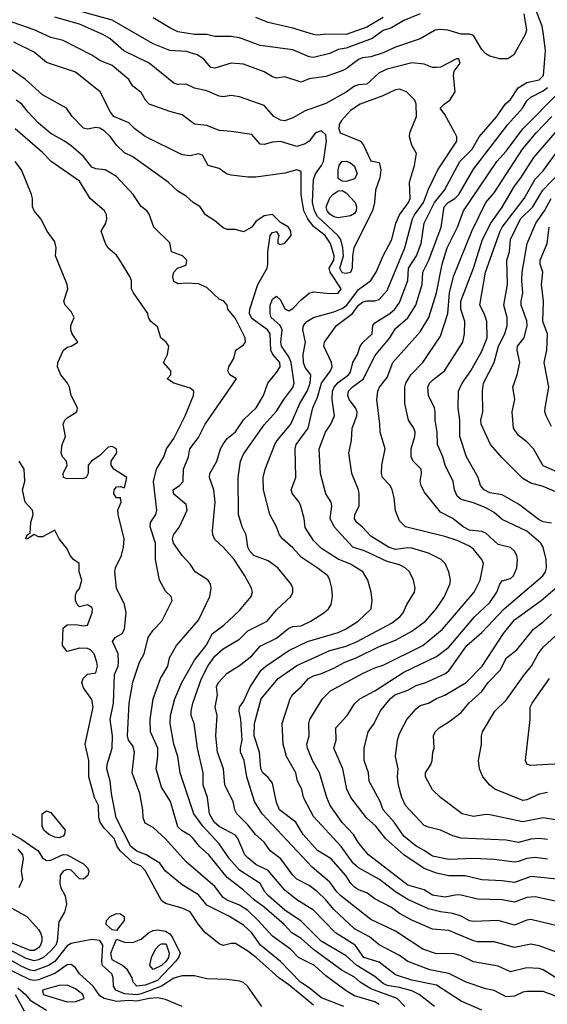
# Model space of a CAD drawing. Header units: metres. Extents: x -51132 to -49532, y -231222 to -229437.
# Tile 311 of 334: x -49750 to -49686, y -230081 to -229961. Entities that reach past the tile are written whole.
import ezdxf

# ---------------------------------------------------------------- set-up
doc = ezdxf.new("R2010")
doc.units = ezdxf.units.M
doc.layers.add('CONTOUR_INDEX', color=1, linetype='Continuous')
doc.layers.add('CONTOUR_INTER', color=3, linetype='Continuous')

msp = doc.modelspace()

# ---------------------------------------------------------------- linework, layer by layer
at = {"layer": 'CONTOUR_INDEX'}
for points, elevation in [([(-49701.09, -229960.76), (-49703.08, -229961.59), (-49704.58, -229962.48), (-49705.58, -229962.8), (-49706.93, -229963.76), (-49710.08, -229964.94), (-49711.08, -229965.12), (-49712.08, -229965.58), (-49714.08, -229966.09), (-49714.58, -229966.01), (-49716.58, -229965.16), (-49720.58, -229964.6), (-49723.08, -229963.67), (-49724.08, -229963.53), (-49726.08, -229963.53), (-49727.08, -229963.29), (-49728.58, -229963.27), (-49730.58, -229962.94), (-49731.58, -229962.48), (-49733.58, -229961.23)], 35), ([(-49699.32, -230081.76), (-49701.21, -230080.26), (-49702.08, -230079.84), (-49703.58, -230079.41), (-49705.08, -230079.19), (-49705.58, -230078.95), (-49706.58, -230078.08), (-49708.77, -230076.76), (-49710.08, -230075.56), (-49713.13, -230073.76), (-49715.58, -230071.33), (-49717.58, -230069.98), (-49719.55, -230068.26), (-49719.99, -230067.76), (-49720.58, -230066.74), (-49723.08, -230065.11), (-49724.31, -230063.76), (-49725.58, -230061.93), (-49727.53, -230059.76), (-49728.63, -230058.26), (-49730.31, -230053.26), (-49730.59, -230051.26), (-49731.07, -230049.76), (-49731.54, -230047.26), (-49731.5, -230046.26), (-49730.94, -230044.26), (-49730.09, -230042.26), (-49728.58, -230039.54), (-49727.15, -230037.76), (-49726.38, -230036.26), (-49724.99, -230035.26), (-49723.08, -230033.49), (-49721.67, -230031.76), (-49721.51, -230031.26), (-49721.63, -230030.76), (-49722.42, -230029.26), (-49723.73, -230027.26), (-49725.08, -230025.75), (-49726.08, -230024.83), (-49726.34, -230024.26), (-49726.38, -230023.76), (-49726.03, -230020.26), (-49726.21, -230018.76), (-49726.72, -230017.26), (-49726.7, -230016.76), (-49725.85, -230015.26), (-49725.38, -230013.76), (-49725.08, -230013.2), (-49724.58, -230012.5), (-49723.58, -230011.69), (-49722.58, -230010.25), (-49721.06, -230008.76), (-49720.14, -230007.26), (-49719.64, -230005.76), (-49718.58, -230004.49), (-49718.14, -230003.76), (-49718.18, -230003.26), (-49719.03, -230002.26), (-49719.27, -230001.76), (-49719.35, -229999.76), (-49719.67, -229999.26), (-49721.58, -229997.88), (-49721.86, -229997.26), (-49721.84, -229996.76), (-49720.85, -229993.76), (-49719.72, -229991.76), (-49719.62, -229991.26), (-49719.65, -229989.76), (-49719.36, -229987.76), (-49719.08, -229987.41), (-49718.58, -229987.3), (-49718.3, -229987.76), (-49718.43, -229988.26), (-49718.4, -229988.76), (-49718.08, -229988.89), (-49717.58, -229988.71), (-49716.78, -229987.76), (-49716.81, -229987.26), (-49717.12, -229986.76), (-49718.08, -229986.2), (-49719.08, -229985.22), (-49720.08, -229985.37), (-49721.08, -229986.07), (-49721.58, -229986.76), (-49722.58, -229987.32), (-49723.58, -229987.05), (-49724.58, -229987.04), (-49725.08, -229986.82), (-49726.08, -229985.99), (-49727.22, -229985.26), (-49727.89, -229984.26), (-49728.72, -229983.76), (-49729.58, -229982.98), (-49730.58, -229982.39), (-49731.77, -229981.26), (-49736.08, -229978.18), (-49737.08, -229977.7), (-49738.08, -229976.76), (-49738.8, -229975.76), (-49739.58, -229975.03), (-49740.08, -229974.69), (-49740.58, -229974.62), (-49741.58, -229974.81), (-49742.08, -229974.71), (-49743.47, -229973.26), (-49744.16, -229972.26), (-49747.08, -229970.64), (-49749.14, -229968.76), (-49751.08, -229967.37)], 30), ([(-49684.08, -230072.01), (-49687.58, -230071.13), (-49688.08, -230071.2), (-49689.58, -230071.84), (-49691.58, -230071.26), (-49694.58, -230071.4), (-49695.08, -230071.29), (-49696.08, -230070.72), (-49697.08, -230070.39), (-49698.58, -230070.22), (-49700.08, -230069.84), (-49702.58, -230068.7), (-49704.08, -230067.76), (-49706.04, -230066.26), (-49708.58, -230064.86), (-49709.22, -230064.26), (-49710.71, -230062.26), (-49714.08, -230058.57), (-49715.29, -230056.26), (-49715.48, -230055.26), (-49716.01, -230054.26), (-49716.23, -230053.26), (-49717.35, -230051.26), (-49717.75, -230049.76), (-49717.89, -230047.26), (-49716.92, -230044.26), (-49716.58, -230043.67), (-49715.58, -230042.79), (-49714.69, -230041.76), (-49714.08, -230041.42), (-49713.08, -230041.17), (-49711.58, -230040.52), (-49710.26, -230039.76), (-49708.88, -230039.26), (-49706.08, -230037.85), (-49704.08, -230037.08), (-49702.08, -230036.01), (-49700.43, -230034.76), (-49699.08, -230033.25), (-49698.12, -230031.76), (-49697.46, -230030.26), (-49697.39, -230029.76), (-49697.57, -230028.76), (-49698.05, -230027.76), (-49698.53, -230027.26), (-49700.08, -230026.5), (-49702.08, -230025.87), (-49702.58, -230025.83), (-49704.08, -230026.06), (-49704.92, -230025.76), (-49707.08, -230024.42), (-49708.08, -230023.31), (-49708.81, -230022.76), (-49709.08, -230022.32), (-49709.02, -230021.76), (-49708.5, -230020.76), (-49708.49, -230019.26), (-49708.58, -230018.76), (-49709.4, -230016.76), (-49709.75, -230014.26), (-49709.45, -230012.76), (-49709.35, -230011.26), (-49708.81, -230009.76), (-49708.76, -230009.26), (-49708.97, -230008.76), (-49709.71, -230007.76), (-49709.87, -230007.26), (-49709.79, -230006.76), (-49709.36, -230006.26), (-49707.99, -230005.26), (-49706.58, -230002.44), (-49704.77, -230000.26), (-49704.08, -229999.09), (-49702.58, -229997.81), (-49701.6, -229996.26), (-49700.82, -229993.76), (-49700.76, -229992.26), (-49700, -229990.76), (-49698.51, -229986.76), (-49698.14, -229984.26), (-49697.68, -229983.76), (-49696.87, -229983.26), (-49696.37, -229982.76), (-49694.58, -229979.67), (-49690.39, -229974.26), (-49688.61, -229972.26), (-49688.08, -229971.38), (-49687.58, -229970.91), (-49686.08, -229970.14), (-49685.58, -229969.74)], 35), ([(-49684.08, -230019.23), (-49686.08, -230018.36), (-49687.58, -230017.96), (-49688.58, -230017.4), (-49691.08, -230014.89), (-49692.5, -230013.26), (-49693.65, -230010.76), (-49693.68, -230010.26), (-49693.44, -230009.26), (-49693.48, -230006.76), (-49693.35, -230005.76), (-49692.05, -230003.26), (-49691.55, -230001.26), (-49690.77, -229999.76), (-49690.48, -229998.76), (-49690.46, -229997.76), (-49690.87, -229996.26), (-49690.44, -229993.76), (-49690.51, -229990.76), (-49690.2, -229989.76), (-49690.07, -229988.26), (-49688.87, -229985.76), (-49687.35, -229984.26), (-49686.13, -229982.26), (-49684.08, -229980.08)], 40), ([(-49683.08, -230059.24), (-49686.08, -230058.76), (-49688.58, -230059.23), (-49692.58, -230058.39), (-49693.08, -230058.33), (-49694.58, -230058.59), (-49695.94, -230058.26), (-49698.58, -230056.26), (-49699.58, -230055.35), (-49700.43, -230053.76), (-49700.41, -230053.26), (-49699.78, -230052.26), (-49699.61, -230051.76), (-49699.54, -230050.76), (-49699.36, -230050.26), (-49699.44, -230048.76), (-49699.25, -230048.26), (-49698.75, -230047.76), (-49697.58, -230047.06), (-49696.08, -230045.9), (-49695.14, -230044.76), (-49693.58, -230043.35), (-49692.79, -230042.26), (-49691.32, -230040.76), (-49690.56, -230039.26), (-49689.3, -230038.26), (-49687.28, -230035.76), (-49686.08, -230034.87), (-49685.08, -230033.92)], 40), ([(-49720.38, -230081.76), (-49722.08, -230079.3), (-49722.58, -230078.83), (-49723.08, -230078.65), (-49724.58, -230078.45), (-49727.08, -230078.38), (-49728.58, -230078.01), (-49730.08, -230078.02), (-49731.08, -230078.29), (-49732.6, -230079.26), (-49735.08, -230080.19), (-49735.58, -230080.3), (-49737.08, -230080.19), (-49738.16, -230079.76), (-49738.45, -230079.26), (-49738.48, -230078.26), (-49738.64, -230077.76), (-49739.77, -230076.76), (-49739.84, -230076.26), (-49739.73, -230074.26), (-49740.08, -230073.68), (-49741.08, -230073.58), (-49743.58, -230074.05), (-49744.08, -230074.35), (-49745.58, -230076.27), (-49746.33, -230076.76), (-49748.08, -230077.38), (-49748.58, -230077.3), (-49749.58, -230076.85), (-49753.58, -230074.64)], 25), ([(-49750.39, -230080.26), (-49749.31, -230082.26)], 25)]:
    msp.add_lwpolyline(points, dxfattribs=dict(at, elevation=elevation))
at = {"layer": 'CONTOUR_INTER'}
for points, elevation in [([(-49688.46, -229960.76), (-49688.12, -229962.76), (-49688.29, -229963.26), (-49689.68, -229965.76), (-49690.4, -229966.26), (-49691.38, -229966.26), (-49692.58, -229965.92), (-49693.08, -229965.63), (-49693.58, -229965.11), (-49694.58, -229963.4), (-49695.08, -229963.23), (-49696.08, -229963.24), (-49697.7, -229962.76), (-49698.58, -229962.65), (-49699.24, -229962.76), (-49701.08, -229963.79), (-49704.08, -229964.81), (-49705.58, -229965.52), (-49707.08, -229965.98), (-49708.08, -229966.11), (-49708.58, -229966.32), (-49710.08, -229967.47), (-49710.58, -229967.69), (-49712.58, -229968.38), (-49714.58, -229968.66), (-49715.58, -229969.1), (-49717.58, -229968.45), (-49718.58, -229968.6), (-49719.08, -229968.44), (-49720.08, -229967.83), (-49722.58, -229966.9), (-49724.08, -229966.79), (-49726.08, -229967.4), (-49726.58, -229967.28), (-49727.45, -229966.26), (-49728.25, -229965.76), (-49729.58, -229965.36), (-49731.58, -229965.24), (-49733.58, -229964.42), (-49738.58, -229961.55), (-49743.15, -229960.26)], 34), ([(-49684.58, -230075.08), (-49686.58, -230074.35), (-49687.58, -230074.13), (-49689.58, -230074.56), (-49692.08, -230073.87), (-49694.08, -230073.85), (-49694.58, -230073.75), (-49697.58, -230072.48), (-49699.58, -230072.33), (-49702.08, -230071.23), (-49703.58, -230070.41), (-49704.58, -230069.69), (-49706.58, -230068.62), (-49707.58, -230067.88), (-49708.58, -230067.52), (-49709.08, -230067.21), (-49709.53, -230066.76), (-49710.12, -230065.76), (-49711.92, -230063.76), (-49713.58, -230062.74), (-49715.33, -230060.76), (-49716.22, -230059.26), (-49718.2, -230057.76), (-49718.58, -230056.87), (-49719.08, -230054.52), (-49719.58, -230053.83), (-49720.25, -230053.26), (-49720.5, -230052.76), (-49720.63, -230050.76), (-49721.3, -230048.76), (-49721.27, -230047.26), (-49720.46, -230044.26), (-49718.38, -230041.76), (-49716.08, -230040.19), (-49712.08, -230038.35), (-49710.08, -230037.81), (-49708.73, -230037.26), (-49704.58, -230035.01), (-49703.54, -230034.26), (-49703.14, -230033.76), (-49702.7, -230032.76), (-49701.78, -230031.26), (-49701.7, -230030.76), (-49701.9, -230029.76), (-49702.38, -230028.76), (-49702.89, -230028.26), (-49703.58, -230027.91), (-49705.08, -230027.52), (-49707.77, -230026.26), (-49709.29, -230025.76), (-49711.55, -230023.26), (-49712.02, -230022.26), (-49711.82, -230020.76), (-49711.92, -230020.26), (-49712.57, -230019.26), (-49713.21, -230016.76), (-49713.36, -230013.76), (-49712.6, -230011.76), (-49711.94, -230010.76), (-49711.51, -230009.76), (-49711.78, -230007.76), (-49711.74, -230006.76), (-49711.57, -230006.26), (-49711.08, -230005.69), (-49709.79, -230004.76), (-49709.58, -230004.45), (-49709.26, -230003.26), (-49708.72, -230002.26), (-49708.37, -230001.26), (-49708.02, -230000.76), (-49706.93, -229999.76), (-49706.84, -229998.76), (-49706.58, -229998.41), (-49704.75, -229997.26), (-49704.17, -229996.76), (-49703.58, -229995.95), (-49702.59, -229993.26), (-49702.5, -229991.76), (-49701.52, -229990.26), (-49700.95, -229988.76), (-49700.6, -229986.26), (-49699.33, -229983.76), (-49698.13, -229982.26), (-49696.26, -229978.76), (-49694.75, -229977.26), (-49693.9, -229975.76), (-49691.74, -229973.26), (-49690.71, -229971.76), (-49690.08, -229971.18), (-49689.14, -229969.76), (-49688.08, -229969.13), (-49686.58, -229968.81), (-49686.05, -229968.26), (-49685.82, -229965.26), (-49686.05, -229963.26), (-49686.23, -229962.26), (-49686.98, -229960.26)], 34), ([(-49683.58, -230080.84), (-49686.08, -230079.91), (-49688.08, -230079.92), (-49688.58, -230080.01), (-49689.58, -230080.48), (-49690.58, -230080.57), (-49692.08, -230079.8), (-49693.08, -230079.6), (-49695.46, -230078.76), (-49697.58, -230077.72), (-49699.89, -230077.26), (-49702.58, -230076.27), (-49703.58, -230075.51), (-49706.08, -230074.21), (-49707.23, -230073.26), (-49709.06, -230072.26), (-49711.58, -230069.91), (-49712.58, -230068.72), (-49713.58, -230067.77), (-49714.58, -230067.01), (-49716.08, -230066.22), (-49716.58, -230065.73), (-49718.03, -230063.76), (-49719.34, -230062.76), (-49720.08, -230061.73), (-49721.12, -230060.76), (-49722.08, -230059.58), (-49723.39, -230058.26), (-49723.66, -230057.76), (-49723.87, -230056.76), (-49724.88, -230054.76), (-49725.05, -230052.76), (-49725.76, -230050.76), (-49725.97, -230048.76), (-49725.8, -230046.26), (-49726.05, -230045.26), (-49725.76, -230043.76), (-49725.88, -230042.76), (-49725.66, -230042.26), (-49724.58, -230041.12), (-49723.08, -230040.17), (-49721.58, -230039), (-49720.58, -230037.84), (-49718.58, -230036.84), (-49717.08, -230035.64), (-49716.58, -230035.44), (-49715.58, -230035.36), (-49714.39, -230034.76), (-49712.82, -230033.76), (-49712.25, -230033.26), (-49711.91, -230032.76), (-49711.74, -230031.76), (-49711.82, -230030.76), (-49712.07, -230029.76), (-49712.34, -230029.26), (-49713.61, -230028.26), (-49715.58, -230026.97), (-49716.58, -230025.84), (-49717.86, -230024.76), (-49718.2, -230024.26), (-49718.56, -230023.26), (-49719.38, -230021.76), (-49720.14, -230018.76), (-49720.22, -230017.26), (-49719.95, -230016.26), (-49718.79, -230013.26), (-49718.51, -230012.76), (-49716.83, -230010.76), (-49715.75, -230008.26), (-49714.85, -230006.76), (-49714.48, -230005.76), (-49714.39, -230004.76), (-49715.08, -230003.85), (-49715.3, -230003.26), (-49715.32, -230002.26), (-49715.04, -230000.76), (-49715.35, -229999.26), (-49715.29, -229998.76), (-49714.89, -229998.26), (-49714.08, -229997.75), (-49711.58, -229997.08), (-49710.58, -229996.67), (-49710.02, -229996.26), (-49708.58, -229994.35), (-49707.07, -229993.26), (-49706.43, -229992.26), (-49705.58, -229990.26), (-49704.52, -229988.26), (-49704.02, -229986.26), (-49703.59, -229985.26), (-49702.5, -229983.76), (-49702.28, -229983.26), (-49702.39, -229981.26), (-49701.78, -229979.26), (-49701.54, -229977.76), (-49702.08, -229976.76), (-49702.37, -229975.76), (-49702.35, -229975.26), (-49701.51, -229973.26), (-49701.56, -229971.76), (-49701.73, -229971.26), (-49702.73, -229970.26), (-49703.58, -229969.92), (-49704.08, -229970.02), (-49705.61, -229970.76), (-49708.37, -229971.76), (-49709.58, -229972.52), (-49710.65, -229973.76), (-49710.93, -229974.26), (-49711, -229974.76), (-49710.81, -229975.26), (-49708.33, -229976.26), (-49707.96, -229976.76), (-49707.08, -229978.67), (-49706.08, -229978.89), (-49705.88, -229979.76), (-49706, -229980.76), (-49706.5, -229982.26), (-49706.65, -229983.76), (-49706.9, -229984.76), (-49709.14, -229989.26), (-49709.32, -229990.26), (-49709.34, -229991.76), (-49709.58, -229992.28), (-49710.08, -229992.42), (-49710.58, -229992.32), (-49710.87, -229991.76), (-49710.43, -229990.26), (-49710.49, -229989.26), (-49710.74, -229988.26), (-49711.09, -229987.76), (-49713.58, -229985.46), (-49713.94, -229984.76), (-49714.21, -229983.76), (-49714.08, -229980.93), (-49713.83, -229980.26), (-49713.1, -229979.26), (-49712.87, -229978.76), (-49712.49, -229976.26), (-49712.58, -229975.51), (-49713.08, -229975), (-49713.82, -229975.26), (-49714.61, -229976.26), (-49715.08, -229976.59), (-49716.08, -229976.92), (-49718.08, -229976.3), (-49719.08, -229976.39), (-49720.08, -229976.67), (-49720.58, -229976.64), (-49721.58, -229975.47), (-49724.08, -229975.09), (-49725.58, -229974.99), (-49727.08, -229974.38), (-49728.58, -229974.22), (-49730.08, -229973.07), (-49731.58, -229972.67), (-49734.08, -229971.75), (-49734.53, -229971.26), (-49735.08, -229970.33), (-49736.08, -229969.56), (-49736.58, -229968.76), (-49738.58, -229967.05), (-49740.08, -229966.46), (-49741.08, -229965.81), (-49744.58, -229964.01), (-49746.08, -229963.66), (-49748.08, -229962.71), (-49751.58, -229961.5)], 32), ([(-49684.08, -230078.52), (-49686.08, -230077.29), (-49686.58, -230077.12), (-49688.08, -230077.03), (-49690.08, -230077.53), (-49691.58, -230076.84), (-49694.58, -230076.28), (-49696.08, -230075.58), (-49697.08, -230075.29), (-49699.08, -230075.31), (-49700.76, -230074.76), (-49704.08, -230072.57), (-49707.08, -230071.13), (-49710.72, -230068.26), (-49711.23, -230067.76), (-49712.08, -230066.59), (-49714.25, -230064.76), (-49720.34, -230058.26), (-49721.25, -230056.76), (-49722.19, -230053.76), (-49722.51, -230051.76), (-49722.95, -230050.76), (-49722.98, -230050.26), (-49722.77, -230049.26), (-49722.94, -230046.76), (-49723.13, -230045.76), (-49723.07, -230045.26), (-49722.58, -230044.55), (-49721.77, -230042.76), (-49720.43, -230040.76), (-49719.88, -230040.26), (-49717.08, -230038.36), (-49714.79, -230037.26), (-49711.08, -230036.15), (-49710.19, -230035.76), (-49708.62, -230034.76), (-49707.03, -230033.26), (-49706.92, -230032.26), (-49707.03, -230031.26), (-49707.44, -230029.76), (-49708.06, -230028.76), (-49709.58, -230027.83), (-49711.08, -230027.24), (-49713.08, -230025.94), (-49714.08, -230024.94), (-49715.08, -230023.35), (-49715.2, -230022.26), (-49715.62, -230020.76), (-49715.83, -230020.26), (-49716.61, -230019.26), (-49716.8, -230018.76), (-49716.21, -230017.26), (-49716.31, -230013.76), (-49716.2, -230013.26), (-49714.72, -230011.26), (-49714.14, -230008.76), (-49713.58, -230007.47), (-49713.08, -230005.77), (-49711.98, -230004.26), (-49711.79, -230003.76), (-49711.88, -230003.26), (-49712.82, -230001.26), (-49712.73, -230000.76), (-49711.28, -229998.76), (-49709.33, -229997.26), (-49708.58, -229996.25), (-49708.08, -229995.89), (-49707.58, -229995.72), (-49706.58, -229995.73), (-49706.08, -229995.57), (-49705.08, -229994.48), (-49702.95, -229989.26), (-49702.01, -229985.76), (-49701.78, -229985.26), (-49700.65, -229983.76), (-49700.08, -229982.11), (-49698.92, -229979.76), (-49696.61, -229976.26), (-49696.6, -229975.76), (-49696.84, -229975.26), (-49698.08, -229973.01), (-49698.62, -229972.26), (-49698.16, -229971.76), (-49697.46, -229971.26), (-49696.82, -229970.26), (-49697.02, -229968.26), (-49696.94, -229967.76), (-49696.21, -229966.76), (-49696.36, -229966.26), (-49696.66, -229966.26), (-49698.58, -229967.24), (-49699.08, -229967.31), (-49699.58, -229967.28), (-49700.58, -229966.89), (-49702.08, -229966.73), (-49705.08, -229967.5), (-49706.08, -229967.96), (-49707.58, -229969.32), (-49708.58, -229969.42), (-49709.08, -229969.59), (-49710.08, -229970.29), (-49712.58, -229971.69), (-49715.08, -229972.56), (-49716.58, -229973.45), (-49717.58, -229973.78), (-49718.08, -229973.7), (-49718.9, -229973.26), (-49720.08, -229971.92), (-49723.08, -229970.89), (-49724.08, -229970.71), (-49725.08, -229970.87), (-49725.58, -229970.81), (-49727.08, -229970.16), (-49728.58, -229969.82), (-49729.58, -229969.31), (-49730.58, -229969.36), (-49731.08, -229969.22), (-49734.08, -229966.79), (-49737.16, -229965.26), (-49738.87, -229963.76), (-49739.75, -229963.26), (-49742.58, -229962), (-49745.58, -229961.18)], 33), ([(-49705.58, -229961.22), (-49707.58, -229962.38), (-49710.08, -229963.26), (-49712.58, -229963.25), (-49713.58, -229963.37), (-49714.08, -229963.29), (-49716.58, -229962.5), (-49719.58, -229961.83), (-49721.08, -229961.2)], 36), ([(-49693.58, -230082.2), (-49696.08, -230081.1), (-49699.08, -230079.16), (-49702.08, -230078.54), (-49704.08, -230077.9), (-49706.08, -230076.34), (-49707.93, -230075.76), (-49709.01, -230074.26), (-49711.38, -230072.76), (-49714.08, -230069.98), (-49716.08, -230068.76), (-49717.58, -230067.55), (-49719.58, -230065.15), (-49721.08, -230064.42), (-49722.08, -230063.62), (-49722.43, -230063.26), (-49723.28, -230061.26), (-49723.58, -230060.87), (-49725.58, -230059.8), (-49726.17, -230059.26), (-49726.74, -230058.26), (-49726.98, -230056.26), (-49727.52, -230054.76), (-49727.5, -230053.26), (-49728.2, -230050.26), (-49728.59, -230047.26), (-49728.96, -230046.26), (-49728.99, -230045.76), (-49728.76, -230044.76), (-49727.71, -230041.76), (-49726.94, -230040.26), (-49726.08, -230039.05), (-49725.08, -230038.14), (-49723.08, -230036.96), (-49722.08, -230035.94), (-49719.73, -230034.76), (-49718.58, -230033.39), (-49716.83, -230031.76), (-49716.57, -230031.26), (-49716.57, -230030.76), (-49716.8, -230030.26), (-49718.42, -230028.26), (-49719.58, -230027.42), (-49721.35, -230026.76), (-49721.83, -230026.26), (-49722.07, -230025.76), (-49722.29, -230024.26), (-49722.76, -230023.26), (-49723.19, -230021.76), (-49723.24, -230017.26), (-49722.95, -230015.26), (-49722.58, -230014.42), (-49720.08, -230010.83), (-49718.58, -230009.19), (-49717.69, -230007.76), (-49716.58, -230006.3), (-49716.43, -230005.76), (-49716.79, -230003.26), (-49717.08, -230002.55), (-49717.98, -230001.26), (-49718.04, -230000.76), (-49717.9, -229999.26), (-49718.11, -229998.76), (-49719.21, -229997.76), (-49719.34, -229997.26), (-49719.33, -229996.26), (-49719.08, -229995.53), (-49718.58, -229995.17), (-49718.08, -229995.6), (-49717.58, -229996.7), (-49717.08, -229996.95), (-49716.58, -229996.69), (-49715.58, -229995.61), (-49714.58, -229994.8), (-49714.08, -229994.64), (-49712.08, -229994.85), (-49711.08, -229994.82), (-49710.69, -229994.26), (-49712.05, -229992.26), (-49712.15, -229991.76), (-49711.6, -229990.76), (-49711.54, -229990.26), (-49712.01, -229988.76), (-49712.66, -229987.76), (-49714.08, -229986.69), (-49714.75, -229985.76), (-49715.24, -229984.76), (-49715.56, -229982.76), (-49715.58, -229979.96), (-49716.08, -229979.79), (-49717.58, -229980.16), (-49721.08, -229980.66), (-49722.08, -229980.67), (-49724.08, -229980.44), (-49724.66, -229980.26), (-49725.58, -229979.62), (-49726.91, -229979.26), (-49727.58, -229978), (-49728.08, -229977.83), (-49729.08, -229978.08), (-49730.08, -229977.93), (-49734.58, -229975.69), (-49735.83, -229974.76), (-49736.58, -229974.03), (-49738.38, -229973.26), (-49738.8, -229972.76), (-49740.05, -229970.26), (-49743.08, -229967.88), (-49746.58, -229966.67), (-49748.08, -229965.41), (-49750.58, -229964.2)], 31), ([(-49702.95, -230081.76), (-49703.88, -230080.76), (-49707.08, -230079.57), (-49708.39, -230078.76), (-49709.08, -230078.18), (-49710.58, -230077.37), (-49714.08, -230074.79), (-49715.58, -230073.44), (-49716.72, -230072.76), (-49717.64, -230071.76), (-49720.08, -230069.62), (-49721.3, -230068.76), (-49722.58, -230067.55), (-49724.58, -230066.02), (-49726.81, -230063.26), (-49727.94, -230062.26), (-49728.72, -230061.26), (-49729.08, -230060.91), (-49730.08, -230060.35), (-49730.58, -230059.85), (-49731.5, -230056.76), (-49732.58, -230054.99), (-49733.25, -230052.76), (-49733.05, -230051.26), (-49733.04, -230050.26), (-49733.93, -230048.26), (-49733.96, -230046.76), (-49733.58, -230044.26), (-49732.72, -230041.76), (-49731.83, -230040.26), (-49731.59, -230039.26), (-49730.76, -230037.76), (-49728.08, -230034.66), (-49726.68, -230031.76), (-49726.54, -230030.76), (-49726.62, -230030.26), (-49726.92, -230029.76), (-49728.47, -230028.76), (-49729.08, -230027.81), (-49730.08, -230026.76), (-49731.11, -230025.26), (-49731.24, -230024.76), (-49731.12, -230024.26), (-49730.4, -230023.26), (-49729.46, -230021.26), (-49729.58, -230020.56), (-49731.08, -230019.31), (-49731.15, -230018.76), (-49730.38, -230018.26), (-49729.96, -230017.76), (-49729.9, -230016.26), (-49729.31, -230014.76), (-49729.12, -230013.76), (-49728.08, -230012.41), (-49727.25, -230010.76), (-49723.45, -230005.26), (-49724.28, -230004.76), (-49724.5, -230004.26), (-49724.4, -230003.76), (-49723.78, -230002.76), (-49723.52, -230001.76), (-49722.58, -230001.08), (-49722.37, -230000.76), (-49722.39, -230000.26), (-49723.58, -229997.87), (-49724.5, -229996.76), (-49724.6, -229996.26), (-49725, -229995.76), (-49725.58, -229995.53), (-49727.08, -229994.1), (-49728.08, -229993.67), (-49729.58, -229993.58), (-49730.58, -229993.68), (-49731.08, -229993.36), (-49731.19, -229992.76), (-49731.08, -229992.26), (-49730.63, -229991.76), (-49729.58, -229991.38), (-49729.49, -229990.76), (-49730.03, -229990.26), (-49731.38, -229989.76), (-49731.58, -229988.66), (-49733.51, -229986.76), (-49734.08, -229985.16), (-49734.38, -229984.76), (-49735.08, -229984.22), (-49736.05, -229982.76), (-49738.08, -229980.58), (-49739.45, -229979.76), (-49740.58, -229979.64), (-49741.08, -229979.45), (-49742.08, -229978.15), (-49743.58, -229976.86), (-49744.42, -229976.26), (-49746.08, -229975.36), (-49747.58, -229974.09), (-49748.84, -229972.76), (-49749.59, -229971.76), (-49750.29, -229971.26)], 29), ([(-49684.08, -230069.03), (-49687.08, -230068.39), (-49688.08, -230068.46), (-49689.58, -230069.02), (-49691.08, -230068.72), (-49694.08, -230068.65), (-49696.08, -230068.16), (-49696.58, -230068.14), (-49698.08, -230068.42), (-49699.58, -230068.19), (-49700.58, -230067.54), (-49702.58, -230066.95), (-49707.36, -230063.26), (-49708.58, -230061.79), (-49709.21, -230060.76), (-49710.58, -230059.3), (-49712.03, -230057.26), (-49712.45, -230056.26), (-49713.33, -230053.26), (-49714.19, -230051.76), (-49714.81, -230050.26), (-49714.9, -230049.76), (-49714.61, -230048.76), (-49714.62, -230047.26), (-49714.51, -230046.76), (-49712.96, -230044.26), (-49712.01, -230043.26), (-49708.08, -230041.14), (-49706.58, -230040.45), (-49705.58, -230040.13), (-49700.76, -230037.76), (-49698.36, -230035.76), (-49694.51, -230031.26), (-49693.76, -230029.76), (-49693.36, -230027.76), (-49693.56, -230027.26), (-49694.58, -230026.01), (-49695.08, -230025.63), (-49696.58, -230024.93), (-49698.08, -230024.45), (-49702.88, -230023.26), (-49703.58, -230022.56), (-49704.08, -230021.31), (-49704.23, -230019.76), (-49704.5, -230018.76), (-49704.73, -230018.26), (-49705.65, -230017.26), (-49705.8, -230016.76), (-49705.73, -230015.76), (-49705.34, -230013.76), (-49705.96, -230011.76), (-49705.98, -230010.76), (-49706.37, -230007.76), (-49706.25, -230006.76), (-49706.03, -230006.26), (-49705.08, -230005.06), (-49704.39, -230003.26), (-49701.08, -229999.52), (-49700, -229997.76), (-49699.08, -229994.76), (-49698.39, -229991.26), (-49697.77, -229989.26), (-49696.54, -229986.76), (-49695.79, -229984.76), (-49691.72, -229978.76), (-49690.58, -229977.49), (-49688.58, -229974.76), (-49684.11, -229970.26)], 36), ([(-49683.58, -230066.31), (-49687.58, -230065.91), (-49689.58, -230066.63), (-49691.08, -230066.41), (-49693.58, -230066.29), (-49695.58, -230065.83), (-49697.58, -230065.82), (-49699.08, -230065.51), (-49700.58, -230064.94), (-49703.07, -230063.26), (-49705.31, -230061.26), (-49706.48, -230059.76), (-49707.6, -230058.76), (-49709.54, -230056.26), (-49710.01, -230055.26), (-49710.48, -230052.76), (-49711.59, -230050.26), (-49711.32, -230049.26), (-49711.36, -230047.76), (-49709.95, -230046.26), (-49709.08, -230044.87), (-49708.42, -230044.26), (-49706.58, -230043.28), (-49703.08, -230041), (-49699.08, -230039.09), (-49697.58, -230037.93), (-49694.47, -230034.26), (-49692.58, -230032.51), (-49691.73, -230031.26), (-49691.37, -230030.26), (-49691.08, -230029.87), (-49690.08, -230029.56), (-49689.71, -230029.26), (-49689.3, -230028.26), (-49689.23, -230027.26), (-49689.32, -230026.76), (-49689.58, -230026.26), (-49690.08, -230025.78), (-49691.58, -230025.45), (-49693.08, -230024.05), (-49693.58, -230023.84), (-49695.08, -230023.7), (-49695.83, -230023.26), (-49697.08, -230022.26), (-49698.58, -230021.51), (-49700.58, -230019.03), (-49700.96, -230018.26), (-49701.06, -230017.76), (-49700.9, -230016.76), (-49700.97, -230016.26), (-49701.93, -230015.26), (-49702.17, -230014.76), (-49702.18, -230013.76), (-49701.73, -230012.26), (-49701.7, -230011.76), (-49701.86, -230011.26), (-49702.5, -230010.26), (-49702.95, -230008.26), (-49702.95, -230006.26), (-49702.81, -230005.76), (-49702.22, -230004.76), (-49700.74, -230003.26), (-49698.58, -230000.04), (-49697.7, -229997.26), (-49697.5, -229994.76), (-49697.03, -229992.76), (-49694.78, -229987.26), (-49693.08, -229983.77), (-49692.08, -229982.57), (-49688.6, -229977.26), (-49686.96, -229975.26), (-49685.05, -229973.26)], 37), ([(-49685.58, -230063.77), (-49687.08, -230063.6), (-49688.08, -230063.69), (-49689.08, -230064.08), (-49689.58, -230064.13), (-49692.08, -230063.81), (-49694.58, -230063.72), (-49697.58, -230063.83), (-49699.58, -230063.42), (-49700.58, -230062.71), (-49701.58, -230062.2), (-49703.08, -230060.96), (-49704.23, -230059.26), (-49705.57, -230057.76), (-49705.94, -230056.76), (-49707.28, -230054.26), (-49707.37, -230053.26), (-49707.91, -230051.76), (-49707.88, -230050.26), (-49707.41, -230048.26), (-49706.68, -230047.26), (-49705.95, -230045.76), (-49704.73, -230044.26), (-49704.15, -230043.76), (-49702.58, -230043.19), (-49701.58, -230042.63), (-49700.39, -230042.26), (-49698.08, -230041.21), (-49697.58, -230040.81), (-49695.38, -230037.76), (-49693.58, -230036.16), (-49690.84, -230033.26), (-49686.15, -230029.26), (-49685.81, -230028.76), (-49685.68, -230028.26), (-49685.73, -230027.26), (-49686.09, -230025.76), (-49686.36, -230025.26), (-49688.08, -230023.8), (-49691.08, -230022.38), (-49692.08, -230021.55), (-49693.08, -230020.96), (-49694.58, -230020.34), (-49696.08, -230019.96), (-49696.58, -230019.55), (-49696.89, -230018.76), (-49697.05, -230017.76), (-49698.02, -230015.76), (-49698.31, -230014.76), (-49698.98, -230013.26), (-49699.02, -230011.76), (-49699.25, -230010.26), (-49699.23, -230009.26), (-49699.33, -230008.76), (-49700.07, -230007.26), (-49700.16, -230006.26), (-49699.94, -230005.76), (-49699.58, -230005.4), (-49698.1, -230004.26), (-49695.87, -230000.76), (-49695.66, -229999.76), (-49695.65, -229998.26), (-49696.14, -229996.76), (-49696.13, -229995.76), (-49694.56, -229991.76), (-49693.47, -229988.26), (-49692.46, -229986.26), (-49691.08, -229984.32), (-49689.58, -229981.76), (-49688.81, -229980.76), (-49687.23, -229978.26), (-49683.33, -229973.76)], 38), ([(-49706.08, -230081.48), (-49706.58, -230081.18), (-49709.08, -230080.43), (-49710.08, -230079.83), (-49712.58, -230078.01), (-49713.93, -230076.76), (-49715.88, -230075.76), (-49716.88, -230074.76), (-49719.08, -230073.17), (-49720.8, -230071.26), (-49722.08, -230070.05), (-49723.08, -230069.37), (-49724.58, -230068.8), (-49725.08, -230068.44), (-49726.08, -230067.1), (-49729.58, -230064.11), (-49732.08, -230061.31), (-49733.58, -230059.92), (-49734.58, -230059.38), (-49734.81, -230058.76), (-49734.85, -230057.76), (-49735.22, -230055.76), (-49736.14, -230053.26), (-49735.89, -230050.76), (-49736.08, -230049.99), (-49736.59, -230049.26), (-49736.73, -230048.76), (-49736.54, -230044.76), (-49736.08, -230042.22), (-49735.25, -230039.76), (-49734.69, -230038.76), (-49734.19, -230036.76), (-49733.58, -230035.89), (-49732.55, -230034.76), (-49731.29, -230032.26), (-49731.39, -230031.76), (-49732.08, -230031.13), (-49732.82, -230029.76), (-49733.3, -230027.26), (-49733.33, -230025.26), (-49733.95, -230023.26), (-49733.93, -230022.76), (-49733.29, -230021.76), (-49733.15, -230021.26), (-49733.54, -230017.76), (-49733.21, -230016.26), (-49732.28, -230014.76), (-49731.96, -230013.76), (-49731.08, -230012.52), (-49729.7, -230009.76), (-49728.69, -230007.26), (-49728.63, -230006.76), (-49729.08, -230006.36), (-49731.1, -230005.76), (-49731.91, -230005.26), (-49731.43, -230004.76), (-49731.46, -230004.26), (-49732.35, -230003.26), (-49731.85, -230002.26), (-49731.7, -230001.26), (-49732, -230000.76), (-49732.66, -230000.26), (-49733.08, -229998.92), (-49733.89, -229998.26), (-49734.16, -229997.76), (-49734.24, -229997.26), (-49736, -229994.76), (-49736.23, -229994.26), (-49736.24, -229993.26), (-49736.44, -229992.76), (-49737.65, -229990.76), (-49738.08, -229990.17), (-49739.08, -229989.3), (-49739.42, -229988.76), (-49739.92, -229987.26), (-49739.35, -229986.26), (-49739.26, -229985.76), (-49739.28, -229985.26), (-49739.51, -229984.76), (-49741.26, -229983.26), (-49742.58, -229981.14), (-49746.04, -229978.76), (-49747.08, -229977.65), (-49750.41, -229974.76)], 28), ([(-49685.08, -230022.84), (-49686.08, -230022.69), (-49686.58, -230022.44), (-49689.08, -230020.51), (-49691.08, -230019.36), (-49692.58, -230019.14), (-49693.28, -230018.76), (-49693.71, -230018.26), (-49694, -230017.26), (-49695.44, -230014.76), (-49696.23, -230012.26), (-49696.23, -230010.26), (-49696.45, -230008.76), (-49696.4, -230006.76), (-49695.94, -230005.76), (-49694.89, -230004.26), (-49693.58, -230001.88), (-49692.91, -230000.26), (-49692.94, -229998.26), (-49693.27, -229997.26), (-49693.82, -229996.26), (-49693.13, -229992.26), (-49691.32, -229987.26), (-49691.08, -229986.74), (-49688.4, -229983.26), (-49687.08, -229980.91), (-49686.08, -229979.91), (-49684.58, -229977.82)], 39), ([(-49710.38, -230081.76), (-49713.08, -230080.68), (-49714.58, -230079.45), (-49715.64, -230078.76), (-49718.08, -230076.26), (-49720.54, -230074.26), (-49721.57, -230072.76), (-49722.58, -230071.83), (-49724.3, -230070.76), (-49727.08, -230069.4), (-49728.08, -230068.14), (-49730.08, -230066.93), (-49732.08, -230065.26), (-49732.79, -230064.26), (-49734.47, -230063.26), (-49735.58, -230062.8), (-49736.3, -230062.26), (-49738.11, -230058.76), (-49738.69, -230055.76), (-49738.84, -230054.26), (-49739.24, -230052.76), (-49739.22, -230052.26), (-49738.59, -230050.26), (-49738.57, -230048.76), (-49738.82, -230046.76), (-49738.44, -230044.76), (-49738.31, -230041.26), (-49737.86, -230040.26), (-49737.83, -230039.76), (-49737.86, -230038.76), (-49738.57, -230037.26), (-49738.21, -230036.76), (-49737.38, -230036.26), (-49737.09, -230035.76), (-49736.88, -230033.76), (-49737.08, -230032.76), (-49738.06, -230030.76), (-49738.26, -230028.76), (-49738.18, -230028.26), (-49737.47, -230026.76), (-49737.21, -230025.76), (-49737.12, -230024.76), (-49737.88, -230021.76), (-49737.89, -230021.26), (-49737.48, -230020.26), (-49737.58, -230019.76), (-49738.08, -230019.75), (-49738.41, -230019.26), (-49738.34, -230018.76), (-49738.08, -230018.41), (-49737.58, -230018.38), (-49737.08, -230018.54), (-49736.79, -230017.26), (-49738.38, -230016.26), (-49738.73, -230015.76), (-49738.7, -230015.26), (-49738.04, -230014.26), (-49738.06, -230013.76), (-49738.58, -230013.5), (-49739.08, -230013.58), (-49740.08, -230014.6), (-49741.1, -230015.26), (-49741.5, -230015.76), (-49741.5, -230016.76), (-49741.78, -230017.26), (-49742.08, -230017.38), (-49744.08, -230017.44), (-49744.51, -230017.26), (-49744.57, -230016.76), (-49744.06, -230015.76), (-49744.17, -230015.26), (-49744.63, -230014.76), (-49744.82, -230014.26), (-49744.7, -230013.26), (-49744.26, -230012.26), (-49744.58, -230010.76), (-49744.36, -230010.26), (-49744.08, -230009.98), (-49742.91, -230009.26), (-49742.83, -230008.76), (-49743.57, -230007.26), (-49743.79, -230006.26), (-49744.03, -230005.76), (-49744.83, -230004.76), (-49745.25, -230003.76), (-49745.21, -230003.26), (-49744.54, -230001.76), (-49744.08, -230001.4), (-49743.58, -230001.26), (-49742.79, -230000.76), (-49743.45, -229999.76), (-49743.62, -229999.26), (-49743.61, -229998.76), (-49743.22, -229997.76), (-49743.58, -229997.05), (-49744.32, -229996.26), (-49744.49, -229995.76), (-49744, -229994.26), (-49744.09, -229993.76), (-49745.49, -229990.26), (-49745.41, -229989.26), (-49745.58, -229988.54), (-49746.52, -229987.26), (-49747.27, -229985.76), (-49748.09, -229984.76), (-49748.29, -229984.26), (-49748.29, -229983.26), (-49748.41, -229982.76), (-49749.65, -229979.76), (-49750.43, -229978.76)], 27), ([(-49710.6, -229978.76), (-49710.08, -229978.73), (-49709.58, -229978.91), (-49709.08, -229979.34), (-49708.76, -229980.26), (-49709.08, -229980.86), (-49710.08, -229981.19), (-49710.58, -229981.15), (-49711.08, -229980.82), (-49711.08, -229979.76), (-49710.93, -229979.26), (-49710.6, -229978.76)], 33), ([(-49711.72, -229982.76), (-49711.08, -229982.35), (-49710.58, -229982.3), (-49710.08, -229982.56), (-49708.99, -229983.76), (-49708.82, -229984.26), (-49708.89, -229984.76), (-49709.08, -229985.09), (-49709.58, -229985.39), (-49711.08, -229985.61), (-49711.58, -229985.49), (-49712.08, -229985.18), (-49712.42, -229984.76), (-49712.54, -229984.26), (-49712.08, -229983.2), (-49711.72, -229982.76)], 33), ([(-49684.08, -230016.72), (-49686.08, -230015.84), (-49687.28, -230013.76), (-49688.08, -230012.93), (-49689.08, -230012.16), (-49689.72, -230011.26), (-49689.87, -230009.26), (-49689.53, -230007.76), (-49689.78, -230006.26), (-49689.27, -230004.76), (-49688.95, -230003.26), (-49689.26, -230001.76), (-49689.22, -230001.26), (-49688.4, -230000.26), (-49688.03, -229998.76), (-49688.08, -229998.18), (-49688.76, -229996.26), (-49688.79, -229995.76), (-49688.57, -229994.76), (-49688.71, -229993.26), (-49688.65, -229992.26), (-49688.04, -229988.76), (-49686.97, -229986.26), (-49685.92, -229984.76), (-49685.11, -229983.26)], 41), ([(-49685.08, -230011.06), (-49685.72, -230009.76), (-49685.88, -230009.26), (-49685.84, -230008.76), (-49685.4, -230006.26), (-49685.98, -230003.26), (-49685.65, -230001.76), (-49685.58, -229999.76), (-49686.15, -229998.26), (-49686.04, -229995.76), (-49686.31, -229993.76), (-49686.13, -229992.26), (-49686.45, -229991.26), (-49686.47, -229990.76), (-49685.61, -229988.76), (-49685.36, -229986.76)], 42), ([(-49714.08, -230081.59), (-49717.08, -230079.11), (-49718.3, -230078.26), (-49721.04, -230075.76), (-49722.08, -230074.98), (-49723.58, -230074.08), (-49724.08, -230074.07), (-49725.08, -230074.3), (-49725.58, -230074.1), (-49727.23, -230072.76), (-49728.08, -230071.75), (-49729.08, -230070.2), (-49730.08, -230069.76), (-49732.08, -230069.19), (-49732.58, -230068.83), (-49734.58, -230065.15), (-49735.08, -230064.65), (-49736.08, -230064.17), (-49737.6, -230062.76), (-49737.97, -230062.26), (-49738.36, -230061.26), (-49739.58, -230059.99), (-49740.04, -230059.26), (-49740.21, -230058.76), (-49740.26, -230057.26), (-49740.75, -230056.26), (-49741.44, -230053.76), (-49741.44, -230051.76), (-49741.88, -230049.76), (-49740.91, -230045.26), (-49741.08, -230044.32), (-49742.08, -230042.92), (-49742.27, -230042.26), (-49742.13, -230041.76), (-49741.58, -230041.23), (-49740.58, -230041.09), (-49740.38, -230040.26), (-49740.48, -230039.76), (-49740.78, -230038.76), (-49741.25, -230038.26), (-49741.58, -230038.1), (-49742.58, -230038.05), (-49744.08, -230038.49), (-49744.63, -230037.76), (-49744.58, -230035.62), (-49744.08, -230035.21), (-49743.08, -230035.17), (-49742.08, -230035.36), (-49741.59, -230035.26), (-49741.02, -230033.76), (-49740.99, -230033.26), (-49741.08, -230033.11), (-49741.58, -230032.78), (-49742.58, -230033.02), (-49742.87, -230032.76), (-49743.06, -230032.26), (-49743.08, -230031.64), (-49742.95, -230031.26), (-49742.58, -230030.81), (-49742.27, -230029.76), (-49742.6, -230028.76), (-49742.61, -230027.76), (-49743.29, -230027.26), (-49743.69, -230026.76), (-49744.08, -230025.98), (-49745.04, -230024.76), (-49745.58, -230023.68), (-49747.08, -230024.51), (-49747.58, -230024.49), (-49748.08, -230024.23), (-49748.89, -230024.76), (-49749.12, -230024.76), (-49748.94, -230024.26), (-49748.58, -230024.05), (-49748.49, -230022.76), (-49748.23, -230021.76), (-49748.31, -230021.26), (-49749.2, -230020.26), (-49749.53, -230018.76), (-49749.22, -230017.76), (-49749.3, -230016.26), (-49749.92, -230015.26)], 26), ([(-49685.58, -230061.4), (-49686.58, -230061.27), (-49687.58, -230061.36), (-49689.08, -230061.74), (-49690.58, -230061.45), (-49696.08, -230061.21), (-49697.08, -230060.95), (-49698.58, -230060.26), (-49700.08, -230059.9), (-49700.58, -230059.67), (-49702.85, -230057.26), (-49703.29, -230056.26), (-49703.72, -230054.76), (-49703.82, -230053.76), (-49703.75, -230052.76), (-49704.07, -230051.26), (-49703.85, -230049.26), (-49703.58, -230048.45), (-49702.68, -230046.76), (-49701.58, -230045.46), (-49701.08, -230045.07), (-49700.08, -230044.79), (-49699.08, -230044.2), (-49698.08, -230043.79), (-49695.49, -230042.26), (-49693.52, -230040.26), (-49690.94, -230036.26), (-49689.58, -230034.6), (-49686.34, -230032.26), (-49683.58, -230029.9)], 39), ([(-49685.58, -230055.65), (-49686.58, -230055.87), (-49688.08, -230056.54), (-49688.58, -230056.63), (-49691.99, -230055.26), (-49692.59, -230054.76), (-49693.43, -230053.76), (-49693.85, -230052.76), (-49693.95, -230051.76), (-49693.59, -230049.76), (-49693.6, -230048.76), (-49693.47, -230048.26), (-49691.99, -230045.76), (-49690.58, -230044.4), (-49688.37, -230041.26), (-49687.51, -230040.26), (-49686.69, -230038.76), (-49686.08, -230037.96), (-49683.58, -230035.65)], 41), ([(-49684.08, -230052.16), (-49687.58, -230052.37), (-49688.08, -230052.21), (-49688.26, -230051.76), (-49687.69, -230046.76), (-49687.67, -230045.26), (-49687.45, -230044.76), (-49685.31, -230041.76)], 42), ([(-49747.13, -230058.26), (-49746.58, -230057.91), (-49746.08, -230058.08), (-49744.3, -230060.26), (-49744.39, -230060.76), (-49744.58, -230060.96), (-49745.08, -230061.19), (-49745.58, -230061.09), (-49746.29, -230060.76), (-49746.9, -230060.26), (-49747.13, -230059.76), (-49747.13, -230058.26)], 26), ([(-49752.58, -230059.74), (-49749.58, -230061.4), (-49747.59, -230062.76), (-49747.08, -230063.63), (-49746.58, -230063.94), (-49746.08, -230063.9), (-49744.58, -230063.2), (-49744.08, -230063.25), (-49742.08, -230064.35), (-49741.58, -230064.82), (-49741.44, -230065.26), (-49741.54, -230065.76), (-49742.08, -230066.23), (-49742.58, -230066.18), (-49743.58, -230065.12), (-49744.08, -230065.06), (-49744.58, -230065.24), (-49744.92, -230065.76), (-49744.96, -230066.76), (-49744.83, -230067.26), (-49744.3, -230068.26), (-49744.15, -230069.26), (-49744.42, -230070.26), (-49745.08, -230071.42), (-49745.28, -230073.76), (-49745.47, -230074.26), (-49746.08, -230074.96), (-49746.96, -230075.76), (-49747.58, -230076.07), (-49748.08, -230076.18), (-49749.08, -230075.91), (-49751.23, -230074.76)], 26), ([(-49750.08, -230062.58), (-49749.5, -230063.26), (-49749.42, -230063.76), (-49749.68, -230065.26), (-49749.51, -230066.26), (-49749.98, -230067.26)], 27), ([(-49750.83, -230069.76), (-49749, -230070.76), (-49747.58, -230072.34), (-49747.34, -230072.76), (-49747.17, -230073.26), (-49747.17, -230073.76), (-49747.33, -230074.26), (-49747.58, -230074.6), (-49748.08, -230074.91), (-49748.58, -230074.9), (-49749.08, -230074.73), (-49753.08, -230073.09)], 27), ([(-49738.83, -230070.76), (-49738.08, -230070.41), (-49737.58, -230070.44), (-49737.14, -230070.76), (-49737.14, -230071.26), (-49738.08, -230072.48), (-49738.58, -230072.38), (-49739.32, -230071.76), (-49739.28, -230071.26), (-49738.83, -230070.76)], 26), ([(-49734.18, -230072.76), (-49733.58, -230072.46), (-49733.08, -230072.38), (-49732.08, -230072.54), (-49731.58, -230072.89), (-49731.3, -230073.26), (-49730.33, -230075.26), (-49730.51, -230075.76), (-49730.89, -230076.26), (-49733.08, -230078.58), (-49734.58, -230079.16), (-49735.58, -230079.26), (-49736.02, -230078.76), (-49736.15, -230078.26), (-49736.74, -230077.26), (-49737.33, -230076.76), (-49738.58, -230076.06), (-49738.76, -230075.26), (-49738.08, -230073.55), (-49737.08, -230073.89), (-49736.08, -230073.95), (-49735.08, -230073.54), (-49734.18, -230072.76)], 26), ([(-49732.85, -230074.26), (-49732.58, -230074.09), (-49732.08, -230074.12), (-49731.97, -230074.26), (-49731.65, -230075.26), (-49731.75, -230075.76), (-49732.06, -230076.26), (-49732.58, -230076.74), (-49733.58, -230077.22), (-49733.99, -230076.76), (-49733.79, -230075.76), (-49733.33, -230074.76), (-49732.85, -230074.26)], 27), ([(-49730.08, -230081.73), (-49732.08, -230080.89), (-49733.08, -230080.67), (-49734.08, -230080.75), (-49735.58, -230081.1), (-49736.58, -230081.01), (-49738.08, -230081.13), (-49739.56, -230080.76), (-49740.08, -230080.45), (-49740.91, -230079.26), (-49742.58, -230077.76), (-49743.08, -230077.04), (-49743.58, -230076.64), (-49744.08, -230076.66), (-49745.58, -230077.73), (-49747.58, -230078.49), (-49748.08, -230078.59), (-49748.58, -230078.51), (-49751.58, -230077.03)], 24), ([(-49745.08, -230079.18), (-49747.08, -230079.75), (-49747, -230080.26), (-49744.08, -230081.18), (-49743.08, -230081.14), (-49742.01, -230080.76), (-49742.17, -230080.26), (-49743.08, -230079.57), (-49744.08, -230079.16), (-49745.08, -230079.18)], 23), ([(-49750.08, -230079.46), (-49749.14, -230080.26), (-49748.58, -230080.96), (-49746.58, -230082.2)], 24)]:
    msp.add_lwpolyline(points, dxfattribs=dict(at, elevation=elevation))

doc.saveas('drawing.dxf')
